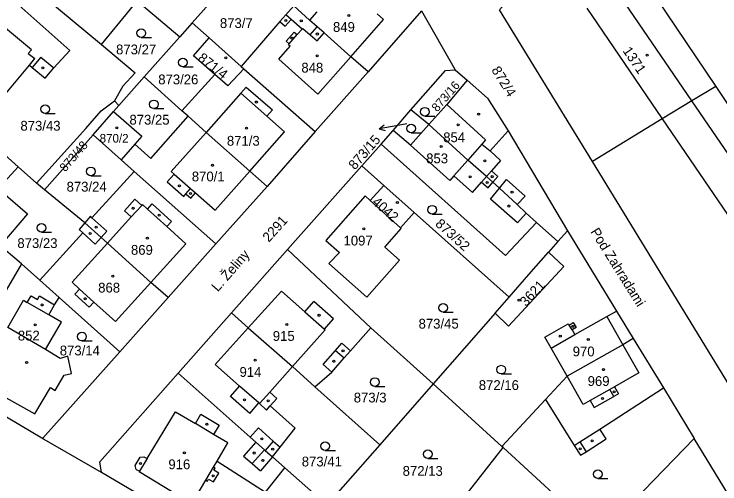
# Model space of a CAD drawing. Extents: x -679220 to -673243, y -1075091 to -1066557.
# Drawn here: x -676452.1 to -676329.8, y -1070817.8 to -1070736.3 of the extents above; entities that cross this region are included whole.
import ezdxf

# ---------------------------------------------------------------- set-up
doc = ezdxf.new("R2010")
doc.units = 0
for name, color, linetype in [('Hranice parcel', 7, 'Continuous'), ('Parcelní čísla', 7, 'Continuous'), ('Pop  PČ popisy', 7, 'Continuous'), ('Vnitřní kresba', 7, 'Continuous'), ('Značky budov', 7, 'Continuous'), ('Značky kultur', 7, 'Continuous')]:
    doc.layers.add(name, color=color, linetype=linetype)

msp = doc.modelspace()

# ---------------------------------------------------------------- linework, layer by layer
at = {"layer": 'Hranice parcel'}
for p, q in [((-676351.71, -1070717.14), (-676330.47, -1070748.79)), ((-676452.01, -1070728.97), (-676436.96, -1070741.55)), ((-676414.63, -1070730.29), (-676421.22, -1070737.76)), ((-676430.75, -1070733.95), (-676423.38, -1070740.18)), ((-676381.5, -1070735.71), (-676390.75, -1070746.25)), ((-676381.5, -1070735.71), (-676375.62, -1070745.93)), ((-676421.22, -1070737.76), (-676423.38, -1070740.18)), ((-676421.22, -1070737.76), (-676418.28, -1070740.39)), ((-676423.38, -1070740.18), (-676429.54, -1070747.14)), ((-676418.28, -1070740.39), (-676412.74, -1070745.34)), ((-676412.74, -1070745.34), (-676412.31, -1070745.75)), ((-676412.31, -1070745.75), (-676399.91, -1070756.6)), ((-676375.62, -1070745.93), (-676373.57, -1070747.73)), ((-676429.54, -1070747.14), (-676433.94, -1070752.12)), ((-676423.01, -1070753.01), (-676429.54, -1070747.14)), ((-676423.01, -1070753.01), (-676417.31, -1070746.73)), ((-676399.91, -1070756.6), (-676390.75, -1070746.25)), ((-676434.71, -1070751.29), (-676433.94, -1070752.12)), ((-676438.41, -1070757.18), (-676434.85, -1070753.15)), ((-676433.94, -1070752.12), (-676434.85, -1070753.15)), ((-676421.94, -1070753.98), (-676423.01, -1070753.01)), ((-676386.42, -1070756.46), (-676383.32, -1070752.87)), ((-676380.21, -1070755.43), (-676383.32, -1070752.87)), ((-676399.91, -1070756.6), (-676408.25, -1070766.14)), ((-676388.48, -1070758.84), (-676386.42, -1070756.46)), ((-676438.41, -1070757.18), (-676446.84, -1070766.77)), ((-676433.54, -1070761.53), (-676438.41, -1070757.18)), ((-676431.18, -1070758.82), (-676433.54, -1070761.53)), ((-676388.48, -1070758.84), (-676391.84, -1070762.59)), ((-676451.42, -1070762.74), (-676454.95, -1070759.63)), ((-676433.54, -1070761.53), (-676431.28, -1070763.54)), ((-676320.82, -1070812.65), (-676351.85, -1070761.84)), ((-676448.21, -1070765.6), (-676451.42, -1070762.74)), ((-676391.84, -1070762.59), (-676404.71, -1070777.09)), ((-676388.03, -1070765.98), (-676391.84, -1070762.59)), ((-676431.28, -1070763.54), (-676417.16, -1070776.13)), ((-676446.84, -1070766.77), (-676448.21, -1070765.6)), ((-676439.85, -1070772.47), (-676446.84, -1070766.77)), ((-676408.25, -1070766.14), (-676417.16, -1070776.13)), ((-676390.37, -1070768.61), (-676388.03, -1070765.98)), ((-676388.03, -1070765.98), (-676382.76, -1070770.67)), ((-676385.14, -1070773.33), (-676390.37, -1070768.61)), ((-676382.76, -1070770.67), (-676385.14, -1070773.33)), ((-676366.26, -1070785.34), (-676382.76, -1070770.67)), ((-676357.83, -1070775.72), (-676361.54, -1070772.41)), ((-676356.18, -1070773.83), (-676357.83, -1070775.72)), ((-676356.18, -1070773.83), (-676347.68, -1070787.77)), ((-676417.16, -1070776.13), (-676425.42, -1070785.45)), ((-676357.83, -1070775.72), (-676359.46, -1070777.58)), ((-676404.71, -1070777.09), (-676414.44, -1070788.06)), ((-676390.29, -1070790.7), (-676404.71, -1070777.09)), ((-676450.84, -1070779.56), (-676454.3, -1070785.54)), ((-676447.63, -1070782.44), (-676450.84, -1070779.56)), ((-676444.32, -1070785.41), (-676447.63, -1070782.44)), ((-676444.32, -1070785.41), (-676433.78, -1070794.84)), ((-676425.42, -1070785.45), (-676433.78, -1070794.84)), ((-676368.73, -1070788.15), (-676366.26, -1070785.34)), ((-676423.68, -1070798.56), (-676414.44, -1070788.06)), ((-676368.73, -1070788.15), (-676379.45, -1070800.38)), ((-676347.68, -1070787.77), (-676344.77, -1070792.54)), ((-676379.45, -1070800.38), (-676390.29, -1070790.7)), ((-676344.77, -1070792.54), (-676339.55, -1070801.11)), ((-676403.87, -1070797.41), (-676399.96, -1070800.91)), ((-676360, -1070803.12), (-676356.26, -1070799.09)), ((-676399.96, -1070800.91), (-676388.73, -1070810.96)), ((-676379.45, -1070800.38), (-676388.73, -1070810.96)), ((-676367.56, -1070811.25), (-676379.45, -1070800.38)), ((-676447.29, -1070809.83), (-676460.2, -1070802.15)), ((-676339.55, -1070801.11), (-676334.22, -1070809.86)), ((-676367.56, -1070811.25), (-676360, -1070803.12)), ((-676436.94, -1070815.81), (-676447.29, -1070809.83)), ((-676334.22, -1070809.86), (-676349.78, -1070825.94)), ((-676317.86, -1070836.58), (-676334.22, -1070809.86)), ((-676388.73, -1070810.96), (-676397.87, -1070821.39)), ((-676377.86, -1070824.86), (-676367.32, -1070811.47)), ((-676367.32, -1070811.47), (-676367.56, -1070811.25)), ((-676350.59, -1070826.79), (-676367.32, -1070811.47)), ((-676405.16, -1070814.99), (-676407.32, -1070813.09)), ((-676405.16, -1070814.99), (-676397.87, -1070821.39)), ((-676422.63, -1070824.19), (-676436.94, -1070815.81))]:
    msp.add_line(p, q, dxfattribs=at)
for points in [[(-676351.85, -1070761.84), (-676367.94, -1070735.5), (-676351.71, -1070717.14)], [(-676457.47, -1070735.57), (-676455.54, -1070737.08), (-676461.33, -1070744.06), (-676453.75, -1070750.3), (-676449.46, -1070745.09), (-676448.95, -1070745.51), (-676446.71, -1070747.36), (-676445.21, -1070745.55), (-676442.44, -1070742.58), (-676454.41, -1070731.87)], [(-676436.96, -1070741.55), (-676431.95, -1070735.42), (-676430.75, -1070733.95)], [(-676403.6, -1070734.84), (-676404.99, -1070736.38), (-676406.02, -1070737.54), (-676412.74, -1070745.34)], [(-676390.75, -1070746.25), (-676393.75, -1070743.68), (-676398.36, -1070739.52), (-676399.57, -1070738.46), (-676400.88, -1070737.28), (-676403.6, -1070734.84)], [(-676417.31, -1070746.73), (-676421.03, -1070743.49), (-676418.28, -1070740.39)], [(-676436.96, -1070741.55), (-676431.12, -1070746.42), (-676433.23, -1070748.77), (-676434.71, -1070751.29)], [(-676412.31, -1070745.75), (-676415.06, -1070748.68), (-676417.31, -1070746.73)], [(-676383.32, -1070752.87), (-676377.34, -1070746.05), (-676375.62, -1070745.93)], [(-676373.57, -1070747.73), (-676377.1, -1070751.93), (-676380.21, -1070755.43)], [(-676373.57, -1070747.73), (-676370.05, -1070750.82), (-676366.44, -1070756.49), (-676356.18, -1070773.83)], [(-676330.47, -1070748.79), (-676334.61, -1070751.32), (-676339.74, -1070754.45), (-676351.85, -1070761.84)], [(-676330.47, -1070748.79), (-676310.22, -1070779.04), (-676297.36, -1070798.17)], [(-676448.21, -1070765.6), (-676439.67, -1070756.12), (-676437, -1070753.03), (-676434.71, -1070751.29)], [(-676434.85, -1070753.15), (-676429.99, -1070757.45), (-676431.18, -1070758.82)], [(-676431.18, -1070758.82), (-676428.4, -1070761.33), (-676421.94, -1070753.98)], [(-676408.25, -1070766.14), (-676411.24, -1070763.5), (-676418.83, -1070756.77), (-676421.94, -1070753.98)], [(-676380.21, -1070755.43), (-676383.38, -1070759), (-676386.42, -1070756.46)], [(-676361.54, -1070772.41), (-676363.34, -1070770.78), (-676364.92, -1070769.31), (-676367.99, -1070766.46), (-676369.09, -1070765.44), (-676370.23, -1070764.44), (-676373.48, -1070761.58), (-676380.21, -1070755.43)], [(-676361.54, -1070772.41), (-676366.93, -1070778.16), (-676388.48, -1070758.84)], [(-676450.84, -1070779.56), (-676455.11, -1070776.02), (-676459.76, -1070771.91), (-676451.42, -1070762.74)], [(-676431.28, -1070763.54), (-676438.61, -1070771.59), (-676438.88, -1070771.34), (-676439.85, -1070772.47)], [(-676458.94, -1070772.05), (-676454.46, -1070766.88), (-676449.79, -1070770.92), (-676454.12, -1070775.99), (-676458.94, -1070772.05)], [(-676390.37, -1070768.61), (-676391.26, -1070767.81), (-676398.07, -1070775.54), (-676395.68, -1070777.63), (-676397.55, -1070779.52), (-676390.95, -1070785.35), (-676385.29, -1070778.96), (-676387.86, -1070776.69), (-676385.01, -1070773.45), (-676385.14, -1070773.33)], [(-676439.85, -1070772.47), (-676440.84, -1070773.6), (-676440.18, -1070774.2), (-676447.63, -1070782.44)], [(-676425.42, -1070785.45), (-676428.43, -1070782.83), (-676435.92, -1070775.99), (-676437.03, -1070775.04), (-676439.85, -1070772.47)], [(-676359.46, -1070777.58), (-676356.81, -1070780.03), (-676366.38, -1070790.41), (-676368.73, -1070788.15)], [(-676366.26, -1070785.34), (-676362.86, -1070781.46), (-676359.46, -1070777.58)], [(-676460.2, -1070802.15), (-676458.05, -1070798.84), (-676453.42, -1070801.6), (-676454.01, -1070802.56), (-676448.49, -1070805.61), (-676445.82, -1070801.02), (-676444.99, -1070801.53), (-676443.44, -1070798.92), (-676442.14, -1070798.58), (-676442.82, -1070795.6), (-676444.12, -1070795.99), (-676446.69, -1070794.47), (-676443.91, -1070789.72), (-676446.1, -1070788.42), (-676445.09, -1070786.7), (-676444.32, -1070785.41)], [(-676414.44, -1070788.06), (-676411.51, -1070790.67), (-676403.87, -1070797.41)], [(-676356.26, -1070799.09), (-676359.03, -1070794.22), (-676360.12, -1070792.31), (-676356.03, -1070789.99), (-676355.9, -1070790.2), (-676355.18, -1070789.76), (-676354.66, -1070790.62), (-676355.38, -1070791.06), (-676354.89, -1070791.87), (-676349.37, -1070788.72), (-676347.68, -1070787.77)], [(-676399.96, -1070800.91), (-676397.03, -1070798.35), (-676394.88, -1070795.91), (-676393.79, -1070794.67), (-676390.29, -1070790.7)], [(-676344.77, -1070792.54), (-676346.58, -1070793.61), (-676356.26, -1070799.09)], [(-676433.78, -1070794.84), (-676447.12, -1070809.8), (-676447.29, -1070809.83)], [(-676436.94, -1070815.81), (-676437.25, -1070813.91), (-676423.68, -1070798.56)], [(-676423.68, -1070798.56), (-676411.17, -1070809.67), (-676410.2, -1070810.53), (-676408.71, -1070811.86), (-676408.6, -1070811.96), (-676407.32, -1070813.09)], [(-676407.32, -1070813.09), (-676405.99, -1070811.4), (-676403.39, -1070808.09), (-676407.72, -1070804.24), (-676406.56, -1070802.94), (-676407.77, -1070801.85), (-676403.87, -1070797.41)], [(-676360, -1070803.12), (-676355, -1070811.11), (-676353.9, -1070812.8), (-676352.92, -1070812.17), (-676349.5, -1070809.95), (-676350.59, -1070808.25), (-676339.55, -1070801.11)], [(-676422.63, -1070824.19), (-676422.4, -1070823.8), (-676422.6, -1070823.68), (-676421.29, -1070821.2), (-676418.87, -1070817.12), (-676418.61, -1070817.27), (-676418.41, -1070816.93), (-676417.54, -1070817.43), (-676416.62, -1070815.88), (-676417.48, -1070815.37), (-676417.28, -1070815.02), (-676417.54, -1070814.87), (-676416.9, -1070813.79), (-676408.55, -1070819.18), (-676405.16, -1070814.99)]]:
    msp.add_lwpolyline(points, dxfattribs=at)
at = {"layer": 'Pop  PČ popisy'}
for p, q in [((-676388.83, -1070756.14), (-676387.94, -1070755.47)), ((-676385.88, -1070755.62), (-676388.83, -1070756.14)), ((-676384.04, -1070755.29), (-676385.88, -1070755.62)), ((-676388.83, -1070756.14), (-676387.76, -1070756.46))]:
    msp.add_line(p, q, dxfattribs=at)
at = {"layer": 'Vnitřní kresba'}
for p, q in [((-676334.61, -1070751.32), (-676347.91, -1070731.85)), ((-676399.61, -1070735.89), (-676400.88, -1070737.28)), ((-676352.82, -1070735.21), (-676339.74, -1070754.45)), ((-676449.07, -1070742.43), (-676455.54, -1070737.08)), ((-676404.07, -1070737.2), (-676405.09, -1070738.36)), ((-676404.07, -1070737.2), (-676404.99, -1070736.38)), ((-676402.19, -1070738.86), (-676404.07, -1070737.2)), ((-676393.75, -1070743.68), (-676388.05, -1070737.2)), ((-676388.05, -1070737.2), (-676389.15, -1070736.21)), ((-676406.02, -1070737.54), (-676405.09, -1070738.36)), ((-676400.79, -1070739.85), (-676399.57, -1070738.46)), ((-676404.94, -1070740.98), (-676403.53, -1070739.38)), ((-676404.43, -1070741.42), (-676403.03, -1070739.82)), ((-676403.53, -1070739.38), (-676403.03, -1070739.82)), ((-676403.03, -1070739.82), (-676402.19, -1070738.86)), ((-676402.19, -1070738.86), (-676402.07, -1070738.73)), ((-676402.07, -1070738.73), (-676400.79, -1070739.85)), ((-676400.79, -1070739.85), (-676399.58, -1070740.92)), ((-676399.58, -1070740.92), (-676398.36, -1070739.52)), ((-676404.43, -1070741.42), (-676404.94, -1070740.98)), ((-676406.24, -1070744.09), (-676404.26, -1070741.84)), ((-676404.56, -1070741.57), (-676404.43, -1070741.42)), ((-676404.26, -1070741.84), (-676404.56, -1070741.57)), ((-676449.07, -1070742.43), (-676449.65, -1070743.12)), ((-676449.65, -1070743.12), (-676448.54, -1070743.98)), ((-676449.46, -1070745.09), (-676448.54, -1070743.98)), ((-676447.45, -1070743.7), (-676448.95, -1070745.51)), ((-676447.45, -1070743.7), (-676445.21, -1070745.55)), ((-676406.24, -1070744.09), (-676399.45, -1070750.16)), ((-676399.45, -1070750.16), (-676393.75, -1070743.68)), ((-676412.8, -1070749.98), (-676411.86, -1070748.91)), ((-676411.86, -1070748.91), (-676407.33, -1070752.87)), ((-676412.8, -1070749.98), (-676418.83, -1070756.77)), ((-676408.28, -1070753.99), (-676412.8, -1070749.98)), ((-676377.1, -1070751.93), (-676370.37, -1070758.05)), ((-676304.58, -1070795.3), (-676334.61, -1070751.32)), ((-676407.33, -1070752.87), (-676408.28, -1070753.99)), ((-676405.22, -1070756.7), (-676408.28, -1070753.99)), ((-676339.74, -1070754.45), (-676317.92, -1070786.56)), ((-676418.83, -1070756.77), (-676424.87, -1070763.57)), ((-676411.24, -1070763.5), (-676405.22, -1070756.7)), ((-676366.44, -1070756.49), (-676369.57, -1070760)), ((-676370.37, -1070758.05), (-676371.04, -1070758.81)), ((-676376.6, -1070765.11), (-676383.38, -1070759)), ((-676371.04, -1070758.81), (-676373.48, -1070761.58)), ((-676371.04, -1070758.81), (-676369.57, -1070760)), ((-676369.57, -1070760), (-676367.8, -1070761.67)), ((-676373.48, -1070761.58), (-676375.89, -1070764.31)), ((-676367.8, -1070761.67), (-676369.37, -1070763.45)), ((-676424.37, -1070764.01), (-676425.57, -1070765.36)), ((-676424.87, -1070763.57), (-676424.37, -1070764.01)), ((-676424.37, -1070764.01), (-676421.52, -1070766.54)), ((-676417.27, -1070770.29), (-676411.24, -1070763.5)), ((-676375.89, -1070764.31), (-676376.6, -1070765.11)), ((-676375.89, -1070764.31), (-676372.67, -1070767.22)), ((-676369.37, -1070763.45), (-676370.23, -1070764.44)), ((-676368.23, -1070764.45), (-676369.37, -1070763.45)), ((-676425.57, -1070765.36), (-676422.71, -1070767.88)), ((-676372.67, -1070767.22), (-676371.09, -1070765.41)), ((-676370.23, -1070764.44), (-676371.09, -1070765.41)), ((-676371.09, -1070765.41), (-676369.95, -1070766.41)), ((-676369.95, -1070766.41), (-676369.09, -1070765.44)), ((-676369.09, -1070765.44), (-676368.23, -1070764.45)), ((-676367.99, -1070766.46), (-676366.77, -1070764.97)), ((-676366.77, -1070764.97), (-676363.54, -1070767.82)), ((-676422.33, -1070767.45), (-676421.52, -1070766.54)), ((-676421.52, -1070766.54), (-676420.68, -1070767.28)), ((-676369.54, -1070768.34), (-676367.99, -1070766.46)), ((-676422.71, -1070767.88), (-676422.33, -1070767.45)), ((-676422.33, -1070767.45), (-676421.48, -1070768.18)), ((-676421.48, -1070768.18), (-676420.68, -1070767.28)), ((-676420.68, -1070767.28), (-676417.27, -1070770.29)), ((-676363.54, -1070767.82), (-676364.92, -1070769.31)), ((-676432.99, -1070770.37), (-676431.19, -1070768.37)), ((-676431.19, -1070768.37), (-676429.99, -1070769.46)), ((-676428.97, -1070770.1), (-676428.15, -1070769.19)), ((-676428.15, -1070769.19), (-676424.8, -1070772.23)), ((-676364.85, -1070772.49), (-676369.54, -1070768.34)), ((-676431.83, -1070771.42), (-676432.99, -1070770.37)), ((-676431.83, -1070771.42), (-676429.99, -1070769.46)), ((-676429.99, -1070769.46), (-676429.84, -1070769.3)), ((-676429.84, -1070769.3), (-676428.97, -1070770.1)), ((-676428.97, -1070770.1), (-676425.62, -1070773.13)), ((-676438.61, -1070771.59), (-676436.02, -1070773.93)), ((-676435.92, -1070775.99), (-676431.83, -1070771.42)), ((-676364.85, -1070772.49), (-676363.34, -1070770.78)), ((-676424.8, -1070772.23), (-676425.62, -1070773.13)), ((-676436.02, -1070773.93), (-676437.03, -1070775.04)), ((-676425.62, -1070773.13), (-676422.34, -1070776.11)), ((-676440.18, -1070774.2), (-676438.06, -1070776.17)), ((-676437.03, -1070775.04), (-676438.06, -1070776.17)), ((-676442.07, -1070782.77), (-676435.92, -1070775.99)), ((-676422.34, -1070776.11), (-676428.43, -1070782.83)), ((-676440.75, -1070783.96), (-676442.07, -1070782.77)), ((-676428.43, -1070782.83), (-676434.55, -1070789.59)), ((-676449.82, -1070786.29), (-676449.14, -1070785.12)), ((-676449.14, -1070785.12), (-676448.06, -1070785.75)), ((-676441.56, -1070784.85), (-676440.75, -1070783.96)), ((-676439.07, -1070787.1), (-676441.56, -1070784.85)), ((-676438.27, -1070786.22), (-676440.75, -1070783.96)), ((-676411.51, -1070790.67), (-676405.78, -1070784.31)), ((-676405.78, -1070784.31), (-676401.72, -1070787.9)), ((-676453.22, -1070790.6), (-676450.47, -1070785.91)), ((-676450.47, -1070785.91), (-676449.82, -1070786.29)), ((-676446.1, -1070788.42), (-676449.82, -1070786.29)), ((-676448.06, -1070785.75), (-676447.71, -1070785.15)), ((-676447.71, -1070785.15), (-676445.09, -1070786.7)), ((-676438.27, -1070786.22), (-676439.07, -1070787.1)), ((-676434.55, -1070789.59), (-676438.27, -1070786.22)), ((-676401.72, -1070787.9), (-676400.12, -1070786.09)), ((-676396.72, -1070789.11), (-676400.12, -1070786.09)), ((-676401.72, -1070787.9), (-676398.31, -1070790.91)), ((-676349.37, -1070788.72), (-676346.58, -1070793.61)), ((-676398.31, -1070790.91), (-676396.72, -1070789.11)), ((-676446.69, -1070794.47), (-676453.22, -1070790.6)), ((-676417.24, -1070797.04), (-676411.51, -1070790.67)), ((-676403.87, -1070797.41), (-676398.2, -1070791.01)), ((-676398.2, -1070791.01), (-676398.31, -1070790.91)), ((-676355.38, -1070791.06), (-676355.9, -1070790.2)), ((-676359.03, -1070794.22), (-676354.89, -1070791.87)), ((-676396.38, -1070794.59), (-676395.29, -1070793.35)), ((-676395.29, -1070793.35), (-676393.79, -1070794.67)), ((-676346.58, -1070793.61), (-676343.79, -1070798.52)), ((-676398.53, -1070797.02), (-676396.38, -1070794.59)), ((-676396.38, -1070794.59), (-676394.88, -1070795.91)), ((-676413.01, -1070800.78), (-676417.24, -1070797.04)), ((-676397.03, -1070798.35), (-676398.53, -1070797.02)), ((-676343.79, -1070798.52), (-676348.05, -1070800.93)), ((-676353.46, -1070804), (-676356.26, -1070799.09)), ((-676414.59, -1070802.58), (-676413.01, -1070800.78)), ((-676409.66, -1070803.72), (-676413.01, -1070800.78)), ((-676348.05, -1070800.93), (-676348.85, -1070801.38)), ((-676348.05, -1070800.93), (-676347.36, -1070802.15)), ((-676409.55, -1070803.82), (-676407.77, -1070801.85)), ((-676348.85, -1070801.38), (-676352.22, -1070803.3)), ((-676348.15, -1070802.61), (-676348.85, -1070801.38)), ((-676347.36, -1070802.15), (-676348.15, -1070802.61)), ((-676411.25, -1070805.52), (-676414.59, -1070802.58)), ((-676352.22, -1070803.3), (-676353.46, -1070804)), ((-676352.22, -1070803.3), (-676351.53, -1070804.52)), ((-676351.53, -1070804.52), (-676348.15, -1070802.61)), ((-676411.25, -1070805.52), (-676409.66, -1070803.72)), ((-676409.66, -1070803.72), (-676409.55, -1070803.82)), ((-676409.55, -1070803.82), (-676408.36, -1070804.95)), ((-676408.36, -1070804.95), (-676407.72, -1070804.24)), ((-676429.05, -1070813.35), (-676424.15, -1070805.24)), ((-676424.15, -1070805.24), (-676420.67, -1070807.28)), ((-676420.67, -1070807.28), (-676419.76, -1070805.69)), ((-676419.76, -1070805.69), (-676416.57, -1070807.57)), ((-676417.52, -1070809.17), (-676420.67, -1070807.28)), ((-676416.57, -1070807.57), (-676417.52, -1070809.17)), ((-676411.17, -1070809.67), (-676409.75, -1070808.06)), ((-676409.75, -1070808.06), (-676407.17, -1070810.35)), ((-676354.02, -1070810.47), (-676350.59, -1070808.25)), ((-676415.03, -1070810.64), (-676417.52, -1070809.17)), ((-676416.9, -1070813.79), (-676415.03, -1070810.64)), ((-676410.2, -1070810.53), (-676412.36, -1070812.96)), ((-676407.17, -1070810.35), (-676408.6, -1070811.96)), ((-676407.17, -1070810.35), (-676405.99, -1070811.4)), ((-676355, -1070811.11), (-676354.02, -1070810.47)), ((-676354.02, -1070810.47), (-676352.92, -1070812.17)), ((-676408.71, -1070811.86), (-676410.84, -1070814.25)), ((-676431.13, -1070814.59), (-676430.28, -1070813.14)), ((-676430.28, -1070813.14), (-676429.6, -1070813.05)), ((-676429.6, -1070813.05), (-676429.05, -1070813.35)), ((-676412.36, -1070812.96), (-676410.84, -1070814.25)), ((-676407.32, -1070813.09), (-676409.41, -1070815.47)), ((-676429.05, -1070813.35), (-676430.39, -1070815.58)), ((-676410.84, -1070814.25), (-676409.41, -1070815.47)), ((-676430.93, -1070815.25), (-676431.13, -1070814.59)), ((-676430.93, -1070815.25), (-676430.39, -1070815.58)), ((-676430.39, -1070815.58), (-676430.45, -1070815.68)), ((-676421.29, -1070821.2), (-676430.45, -1070815.68)), ((-676418.87, -1070817.12), (-676417.54, -1070814.87))]:
    msp.add_line(p, q, dxfattribs=at)
at = {"layer": 'Značky budov'}
for centre in [(-676405.02, -1070737.35), (-676402.32, -1070737.41), (-676394.1, -1070736.48), (-676399.54, -1070739.71), (-676403.97, -1070740.41), (-676399.59, -1070743.51), (-676342.35, -1070743.38), (-676415.41, -1070743.84), (-676447.14, -1070745.58), (-676410.11, -1070751.51), (-676371.58, -1070753.62), (-676375.11, -1070755.47), (-676434.31, -1070755.98), (-676411.81, -1070756.04), (-676378.09, -1070759.21), (-676370.5, -1070761.7), (-676417.72, -1070762.49), (-676373.03, -1070764.49), (-676369.25, -1070764.46), (-676370.12, -1070765.46), (-676423.46, -1070766.05), (-676421.52, -1070767.38), (-676365.79, -1070767.14), (-676385.67, -1070768.95), (-676431.48, -1070769.95), (-676366.34, -1070769.55), (-676426.96, -1070771.14), (-676437.89, -1070773.22), (-676391.47, -1070773.52), (-676438.94, -1070774.32), (-676429.01, -1070775.13), (-676434.99, -1070781.71), (-676439.8, -1070785.63), (-676364.58, -1070785.87), (-676447.25, -1070786.72), (-676399.25, -1070788.51), (-676448.45, -1070790.16), (-676404.81, -1070790.12), (-676355.27, -1070790.43), (-676357.42, -1070792.12), (-676352.57, -1070792.71), (-676395.09, -1070794.67), (-676410.32, -1070796.31), (-676449.93, -1070796.72), (-676396.68, -1070796.49), (-676349.93, -1070797.94), (-676348.09, -1070801.8), (-676412.18, -1070803.19), (-676408.07, -1070803.36), (-676350.09, -1070802.93), (-676418.7, -1070807.42), (-676409.18, -1070809.95), (-676351.89, -1070810.3), (-676407.28, -1070811.73), (-676353.97, -1070811.69), (-676422.59, -1070812.39), (-676410.51, -1070812.4), (-676430.18, -1070814.23), (-676408.98, -1070813.68), (-676417.6, -1070816.37)]:
    msp.add_circle(centre, 0.175, dxfattribs=at)
at = {"layer": 'Značky kultur'}
for p, q in [((-676430.06, -1070740.31), (-676428.31, -1070740.31)), ((-676422.84, -1070745.42), (-676421.09, -1070745.42)), ((-676427.88, -1070752.66), (-676426.13, -1070752.66)), ((-676446.72, -1070753.49), (-676444.97, -1070753.49)), ((-676380.9, -1070753.94), (-676379.15, -1070753.94)), ((-676383.29, -1070756.84), (-676381.54, -1070756.84)), ((-676438.79, -1070764.29), (-676437.04, -1070764.29)), ((-676379.64, -1070770.94), (-676377.89, -1070770.94)), ((-676447.35, -1070774.07), (-676445.6, -1070774.07)), ((-676377.73, -1070787.96), (-676375.98, -1070787.96)), ((-676440.34, -1070792.96), (-676438.59, -1070792.96)), ((-676367.65, -1070798.69), (-676365.9, -1070798.69)), ((-676389.57, -1070800.84), (-676387.82, -1070800.84)), ((-676398.17, -1070811.95), (-676396.42, -1070811.95)), ((-676380.4, -1070813.34), (-676378.65, -1070813.34)), ((-676350.92, -1070816.81), (-676349.17, -1070816.81))]:
    msp.add_line(p, q, dxfattribs=at)
for centre in [(-676430.06, -1070739.56), (-676422.84, -1070744.67), (-676446.72, -1070752.74), (-676427.88, -1070751.91), (-676380.9, -1070753.19), (-676383.29, -1070756.09), (-676438.79, -1070763.54), (-676379.64, -1070770.19), (-676447.35, -1070773.32), (-676377.73, -1070787.21), (-676440.34, -1070792.21), (-676367.65, -1070797.94), (-676389.57, -1070800.09), (-676398.17, -1070811.2), (-676380.4, -1070812.59), (-676350.92, -1070816.06)]:
    msp.add_circle(centre, 0.75, dxfattribs=at)

# ---------------------------------------------------------------- texts
at = {"layer": 'Parcelní čísla'}
for s, height, p in [('873/7', 1.7, (-676416.43, -1070738.67)), ('849', 1.7, (-676396.83, -1070739.34)), ('873/27', 1.7, (-676434.43, -1070743.24)), ('848', 1.7, (-676402.31, -1070746.4)), ('873/26', 1.7, (-676427.12, -1070748.44)), ('873/25', 1.7, (-676432.11, -1070755.43)), ('873/43', 1.7, (-676451.01, -1070756.48)), ('870/2', 1.5, (-676437.28, -1070758.55)), ('854', 1.7, (-676377.72, -1070758.48)), ('871/3', 1.7, (-676415.22, -1070759.09)), ('853', 1.7, (-676380.67, -1070762.14)), ('870/1', 1.7, (-676421.3, -1070765.28)), ('873/24', 1.7, (-676443.01, -1070767.05)), ('873/23', 1.7, (-676451.54, -1070776.84)), ('1097', 1.7, (-676395, -1070776.4)), ('869', 1.7, (-676431.85, -1070778.01)), ('868', 1.7, (-676437.53, -1070784.56)), ('873/45', 1.7, (-676381.99, -1070790.82)), ('852', 1.7, (-676451.46, -1070792.88)), ('915', 1.7, (-676407.26, -1070792.95)), ('873/14', 1.7, (-676444.19, -1070795.47)), ('970', 1.7, (-676355.27, -1070795.63)), ('914', 1.7, (-676413.03, -1070799.19)), ('872/16', 1.7, (-676371.55, -1070801.47)), ('969', 1.7, (-676352.68, -1070800.77)), ('873/3', 1.7, (-676393.23, -1070803.63)), ('873/41', 1.7, (-676402.24, -1070814.73)), ('916', 1.7, (-676425.36, -1070815.21)), ('872/13', 1.7, (-676384.75, -1070816.36))]:
    msp.add_text(s, height=height, dxfattribs=at).set_placement(p)
for s, height, rotation, p in [('1371', 1.7, 304, (-676346.68, -1070742.62)), ('871/4', 1.7, 322, (-676420.39, -1070744.16)), ('872/4', 1.7, 302, (-676369.43, -1070745.96)), ('873/16', 1.5, 49, (-676378.75, -1070753.32)), ('873/15', 1.7, 49, (-676393.03, -1070763.39)), ('873/48', 1.5, 49, (-676443.24, -1070763.72)), ('4042', 1.7, 318, (-676390.17, -1070769.05)), ('2291', 1.7, 48, (-676407.95, -1070775.94)), ('873/52', 1.7, 318, (-676379.22, -1070772.84)), ('3621', 1.7, 47, (-676363.37, -1070787.1))]:
    msp.add_text(s, height=height, rotation=rotation, dxfattribs=at).set_placement(p)
at = {"layer": 'Pop  PČ popisy'}
for s, rotation, p in [('Pod Zahradami', 302, (-676352.26, -1070774.01)), ('L. Želiny', 49, (-676416.79, -1070784.53))]:
    msp.add_text(s, height=1.7, rotation=rotation, dxfattribs=at).set_placement(p)

doc.saveas('drawing.dxf')
